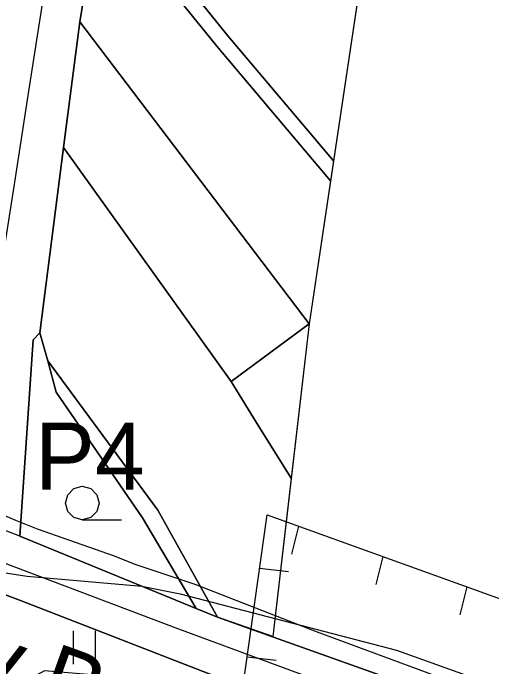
# Model space of a CAD drawing. Extents: x -645676 to -642474, y -1077513 to -1072613.
# Drawn here: x -644110.6 to -644003.5, y -1075082.2 to -1074936.1 of the extents above; entities that cross this region are included whole.
import ezdxf

# ---------------------------------------------------------------- set-up
doc = ezdxf.new("R2010")
doc.units = 0
for name, color, linetype in [('_elezni_n__tra_', 7, 'Continuous'), ('katastr_ln___zem____popis', 7, 'Continuous'), ('KN', 7, 'Continuous'), ('KULTURY_STAV', 7, 'Continuous'), ('KULTURY_ZNACKY', 7, 'Continuous'), ('Obvod_KP_', 7, 'Continuous'), ('OBVOD_PU', 7, 'Continuous'), ('PC_OBJ_POPIS_STAV', 7, 'Continuous'), ('SDELOVACI', 7, 'Continuous'), ('Silnice_II__t__dy_a_III__t__dy', 7, 'Continuous'), ('USES_BK_NAVRH', 7, 'Continuous'), ('VRSTEVNICE', 7, 'Continuous')]:
    doc.layers.add(name, color=color, linetype=linetype)

# ---------------------------------------------------------------- blocks, each defined once
blk = doc.blocks.new('3$0400')
blk.add_lwpolyline([(0, 0), (-0.38, 0.1), (-0.65, 0.38), (-0.75, 0.75), (-0.65, 1.12), (-0.38, 1.4), (0, 1.5), (0.38, 1.4), (0.65, 1.12), (0.75, 0.75), (0.65, 0.38), (0.38, 0.1), (0, 0), (1.75, 0)])
blk = doc.blocks.new('3$0600')
for p, q in [((-0.5, 1.5), (-0.5, 0)), ((0.5, 0), (0.5, 1.5))]:
    blk.add_line(p, q)
blk = doc.blocks.new('2$1030')
blk.add_line((0, 0), (0, -0.5))

msp = doc.modelspace()

# ---------------------------------------------------------------- linework, layer by layer
at = {"layer": '_elezni_n__tra_'}
msp.add_lwpolyline([(-645032.05, -1074719.88), (-645007.73, -1074729.17), (-644983.14, -1074736.55), (-644942.37, -1074750.02), (-644914.47, -1074760.84), (-644882.89, -1074772.03), (-644837.1, -1074789.71), (-644791.46, -1074806.27), (-644722.98, -1074831.82), (-644692.05, -1074843.35), (-644645.1, -1074860.33), (-644595.62, -1074879.05), (-644567.2, -1074889.68), (-644538.28, -1074900.75), (-644463.04, -1074928.93), (-644414.14, -1074947.15), (-644324.54, -1074980.78), (-644238.86, -1075012.25), (-644147.17, -1075045.91), (-644073.62, -1075073.69), (-644009.64, -1075097.37)], dxfattribs=at)
at = {"layer": 'KN'}
for points in [[(-644021.61, -1074853.49), (-644021.6, -1074853.49), (-644038.91, -1074969.11), (-644062.56, -1074941.13), (-644082.7, -1074916.14), (-644087.89, -1074898.15), (-644086.89, -1074871.43), (-644073.74, -1074806.08), (-644066.37, -1074782.1)], [(-644038.91, -1074969.11), (-644039.58, -1074973.58), (-644064.63, -1074943.9), (-644086.63, -1074916.79), (-644089.81, -1074905.23), (-644092.63, -1074904.4), (-644091.3, -1074902.49), (-644087.89, -1074898.15), (-644082.7, -1074916.14), (-644062.56, -1074941.13)], [(-644044.37, -1075005.55), (-644095.63, -1074938.05), (-644092.57, -1074919.06), (-644092.63, -1074904.4), (-644089.81, -1074905.23), (-644086.63, -1074916.79), (-644064.63, -1074943.9), (-644039.58, -1074973.58)], [(-644044.37, -1075005.55), (-644061.78, -1075018.44), (-644099.34, -1074966.11), (-644095.63, -1074938.05)], [(-644061.78, -1075018.44), (-644055.58, -1075028.5), (-644048.37, -1075040.04), (-644052.47, -1075075.41), (-644064.86, -1075071.09), (-644078.24, -1075047.21), (-644102.82, -1075013.8), (-644104.64, -1075007.54), (-644099.34, -1074966.11)], [(-644044.37, -1075005.55), (-644048.37, -1075040.04), (-644055.58, -1075028.5), (-644061.78, -1075018.44)], [(-644102.82, -1075013.8), (-644100.92, -1075020.83), (-644081.66, -1075048.88), (-644069.64, -1075069.16), (-644109.1, -1075052.98), (-644106.13, -1075009.12), (-644104.64, -1075007.54)], [(-644064.86, -1075071.09), (-644069.64, -1075069.16), (-644081.66, -1075048.88), (-644100.92, -1075020.83), (-644102.82, -1075013.8), (-644078.24, -1075047.21)]]:
    msp.add_lwpolyline(points, close=True, dxfattribs=at)
msp.add_lwpolyline([(-644092.57, -1074919.06), (-644095.63, -1074938.05), (-644099.34, -1074966.11), (-644104.64, -1075007.54), (-644106.13, -1075009.12), (-644109.1, -1075052.98), (-644128.16, -1075045.7)], dxfattribs=at)
at = {"layer": 'KULTURY_STAV'}
for points in [[(-644092.57, -1074919.06), (-644095.63, -1074938.05), (-644099.34, -1074966.11), (-644104.64, -1075007.54), (-644106.13, -1075009.12), (-644109.1, -1075052.98), (-644069.64, -1075069.16), (-644064.86, -1075071.09), (-644054.65, -1075074.74), (-644018.61, -1075087.61)], [(-644018.61, -1075087.61), (-644054.65, -1075074.74), (-644064.86, -1075071.09), (-644069.64, -1075069.16), (-644081.66, -1075048.88), (-644100.92, -1075020.83), (-644102.82, -1075013.8), (-644104.64, -1075007.54), (-644099.34, -1074966.11), (-644095.63, -1074938.05), (-644092.57, -1074919.06)], [(-644104.64, -1075007.54), (-644102.82, -1075013.8), (-644100.92, -1075020.83), (-644081.66, -1075048.88), (-644069.64, -1075069.16), (-644109.1, -1075052.98), (-644106.13, -1075009.12), (-644104.64, -1075007.54)], [(-644117.59, -1075064.19), (-644108.94, -1075067.42), (-644060.01, -1075086.39), (-644043.56, -1075092.84), (-644076.83, -1075085.54), (-644078.01, -1075085.28), (-644103.57, -1075083.11), (-644105.34, -1075084.09), (-644107.31, -1075085.19), (-644112.7, -1075088.18), (-644115, -1075093.12), (-644117.01, -1075093.24), (-644117.15, -1075083.85), (-644117.2, -1075083.44), (-644116.76, -1075077.46), (-644118.4, -1075068.13), (-644117.59, -1075064.19)], [(-644060.01, -1075086.39), (-644108.94, -1075067.42), (-644117.59, -1075064.19), (-644118.4, -1075068.13), (-644116.76, -1075077.46), (-644117.2, -1075083.44)]]:
    msp.add_lwpolyline(points, dxfattribs=at)
at = {"layer": 'Obvod_KP_'}
msp.add_lwpolyline([(-644001.9, -1074706.23), (-644008.32, -1074716.63), (-644019.09, -1074732.87), (-644030.63, -1074748.76), (-644033.82, -1074752.54), (-644037.42, -1074756.98), (-644021.6, -1074853.49), (-644044.37, -1075005.55), (-644052.47, -1075075.41), (-644064.86, -1075071.09), (-644069.64, -1075069.16), (-644109.1, -1075052.98), (-644128.16, -1075045.7), (-644186.2, -1075024.53), (-644202.35, -1075018.82), (-644232.72, -1075008), (-644288.4, -1074987.6), (-644322.8, -1074974.71)], dxfattribs=at)
at = {"layer": 'OBVOD_PU'}
msp.add_lwpolyline([(-644001.9, -1074706.23), (-644008.32, -1074716.63), (-644019.09, -1074732.87), (-644030.63, -1074748.76), (-644033.82, -1074752.54), (-644037.42, -1074756.98), (-644021.6, -1074853.49), (-644044.37, -1075005.55), (-644052.47, -1075075.41), (-644064.86, -1075071.09), (-644069.64, -1075069.16), (-644109.1, -1075052.98), (-644128.16, -1075045.7), (-644186.2, -1075024.53), (-644202.35, -1075018.82), (-644232.72, -1075008), (-644288.4, -1074987.6), (-644322.8, -1074974.71)], dxfattribs=at)
at = {"layer": 'SDELOVACI'}
msp.add_lwpolyline([(-644002.79, -1075089.11), (-644042.73, -1075074.42), (-644069.86, -1075063.79), (-644083.25, -1075059.36), (-644087.92, -1075057.48), (-644105.16, -1075051.43), (-644110, -1075049.52), (-644120.01, -1075045.24), (-644121.45, -1075045.05), (-644128.23, -1075043.92), (-644131.73, -1075043.14), (-644158.21, -1075032.34), (-644190.07, -1075020.69), (-644230.88, -1075005.93), (-644251.78, -1074998.47), (-644271.04, -1074991.9), (-644298.31, -1074981.49), (-644302.82, -1074980.07), (-644321.09, -1074973.09)], dxfattribs=at)
at = {"layer": 'Silnice_II__t__dy_a_III__t__dy'}
for p, q in [((-644102.74, -1074925.26), (-644107.16, -1074953.54)), ((-644107.16, -1074953.54), (-644110.55, -1074975.77)), ((-644110.55, -1074975.77), (-644112.7, -1074989.54))]:
    msp.add_line(p, q, dxfattribs=at)
at = {"layer": 'USES_BK_NAVRH'}
msp.add_lwpolyline([(-644059.26, -1075087.42), (-644053.78, -1075048.2), (-643952.8, -1075084.61)], dxfattribs=at)
at = {"layer": 'VRSTEVNICE'}
msp.add_lwpolyline([(-644182.06, -1075090.41), (-644171.1, -1075077.88), (-644162.84, -1075070.9), (-644155.29, -1075066.06), (-644149.02, -1075063.07), (-644138.77, -1075060.5), (-644128.51, -1075059.65), (-644121.68, -1075059.79), (-644107.44, -1075061.93), (-644081.8, -1075064.21), (-644073.25, -1075065.92), (-644024.83, -1075078.45), (-643996.35, -1075088.7)], dxfattribs=at)

# ---------------------------------------------------------------- block references
at = {"layer": 'KULTURY_ZNACKY', "xscale": 5, "yscale": 5}
for name, p in [('3$0400', (-644095.12, -1075049.36)), ('3$0600', (-644094.66, -1075081.64))]:
    msp.add_blockref(name, p, dxfattribs=at)
at = {"layer": 'USES_BK_NAVRH'}
for p, xscale, yscale, rotation in [((-644046.73, -1075050.75), 12.999999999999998, 13.000000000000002, -13.88512600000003), ((-644027.91, -1075057.53), 12.999999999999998, 13.000000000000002, -13.88512600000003), ((-644055.46, -1075060.18), 13.000000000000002, 12.999999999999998, 83.48525), ((-644009.1, -1075064.31), 12.999999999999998, 13.000000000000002, -13.88512600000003), ((-644058.22, -1075079.99), 13.000000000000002, 12.999999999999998, 83.48525)]:
    msp.add_blockref('2$1030', p, dxfattribs=dict(at, xscale=xscale, yscale=yscale, rotation=rotation))

# ---------------------------------------------------------------- texts
at = {"layer": 'katastr_ln___zem____popis'}
msp.add_text('238 Pardubice - Havlíčkův Brod', height=15, rotation=340.176, dxfattribs=at).set_placement((-644331.43, -1075009.55))
at = {"layer": 'PC_OBJ_POPIS_STAV'}
msp.add_text('P4', height=15, dxfattribs=at).set_placement((-644105.68, -1075042.61))

doc.saveas('drawing.dxf')
